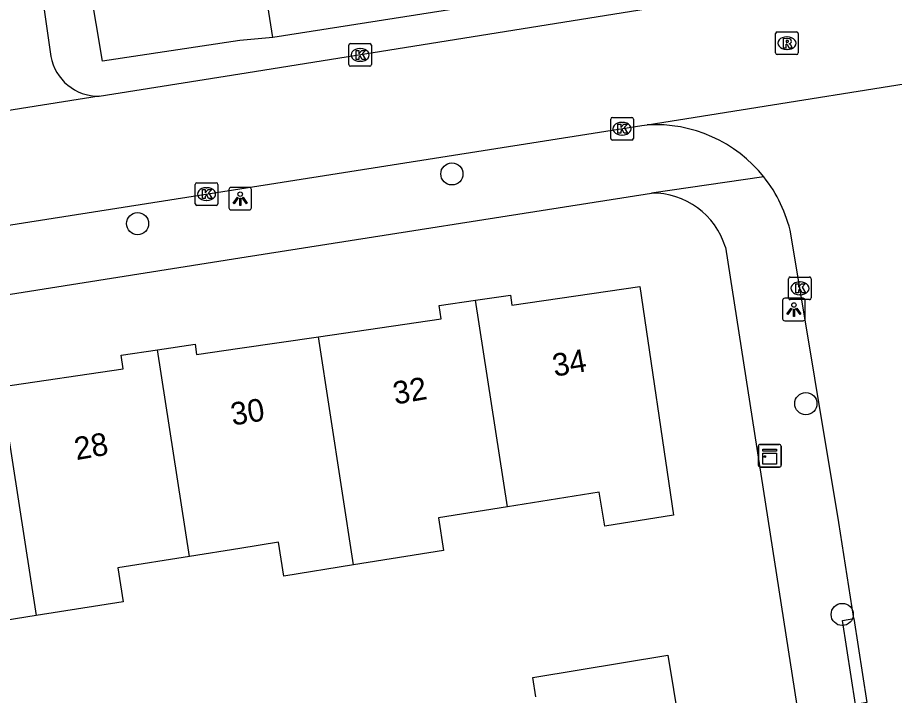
# Model space of a CAD drawing. Extents: x 160077 to 160945, y 386481 to 387498.
# Drawn here: x 160490.18 to 160528.89, y 387116.42 to 387146.34 of the extents above; entities that cross this region are included whole.
import ezdxf

# ---------------------------------------------------------------- set-up
doc = ezdxf.new("R2010")
doc.units = 0
for name, color, linetype in [('IMGEO_Boom', 7, 'Continuous'), ('IMGEO_Kast', 7, 'Continuous'), ('IMGEO_Kolk', 7, 'Continuous'), ('IMGEO_Lichtpunt', 7, 'Continuous'), ('IMGEO_Pand', 7, 'Continuous'), ('IMGEO_Pand_nummerreeks', 7, 'Continuous'), ('IMGEO_Rijbaan_lokaal_open', 7, 'Continuous'), ('IMGEO_Rioolput', 7, 'Continuous'), ('IMGEO_Voetpad_open', 7, 'Continuous')]:
    doc.layers.add(name, color=color, linetype=linetype)

msp = doc.modelspace()

# ---------------------------------------------------------------- linework, layer by layer
at = {"layer": 'IMGEO_Boom'}
for centre in [(160509.352, 387139.437), (160495.479, 387137.244), (160524.975, 387129.302), (160526.58, 387119.996)]:
    msp.add_circle(centre, 0.489, dxfattribs=at)
at = {"layer": 'IMGEO_Kast'}
for p, q in [((160522.884, 387126.577), (160522.884, 387127.418)), ((160522.884, 387127.418), (160522.884, 387126.577)), ((160522.959, 387127.502), (160523.8, 387127.502)), ((160523.8, 387127.502), (160522.959, 387127.502)), ((160523.884, 387127.427), (160523.884, 387126.586)), ((160523.884, 387126.586), (160523.884, 387127.427)), ((160523.809, 387126.502), (160522.968, 387126.502)), ((160522.968, 387126.502), (160523.809, 387126.502))]:
    msp.add_line(p, q, dxfattribs=at)
for points in [[(160523.079, 387127.292), (160523.679, 387127.292), (160523.679, 387127.207), (160523.079, 387127.207), (160523.079, 387127.292)], [(160523.079, 387127.117), (160523.679, 387127.117), (160523.679, 387126.628), (160523.079, 387126.628), (160523.079, 387127.117)]]:
    msp.add_lwpolyline(points, dxfattribs=at)
msp.add_circle((160523.163, 387126.966), 0.0377, dxfattribs=at)
for centre, start, end in [((160522.962, 387127.424), 92.4484, 184.2845), ((160522.962, 387127.424), 92.4484, 184.2845), ((160523.806, 387127.424), 2.4484, 94.2845), ((160523.806, 387127.424), 2.4484, 94.2845), ((160522.962, 387126.58), 182.4484, 274.2845), ((160522.962, 387126.58), 182.4484, 274.2845), ((160523.806, 387126.58), 272.4484, 4.2845), ((160523.806, 387126.58), 272.4484, 4.2845)]:
    msp.add_arc(centre, 0.0779, start, end, dxfattribs=at)
at = {"layer": 'IMGEO_Kolk'}
for p, q in [((160504.802, 387144.26), (160504.802, 387145.112)), ((160504.877, 387145.186), (160505.729, 387145.186)), ((160505.803, 387145.112), (160505.803, 387144.26)), ((160505.29, 387144.966), (160505.315, 387144.966)), ((160505.313, 387144.406), (160505.288, 387144.406)), ((160505.729, 387144.186), (160504.877, 387144.186)), ((160516.438, 387141.93), (160517.29, 387141.93)), ((160516.363, 387141.004), (160516.363, 387141.856)), ((160516.851, 387141.71), (160516.876, 387141.71)), ((160517.364, 387141.856), (160517.364, 387141.004)), ((160516.874, 387141.15), (160516.849, 387141.15)), ((160517.29, 387140.93), (160516.438, 387140.93)), ((160498.024, 387138.121), (160498.024, 387138.973)), ((160498.099, 387139.047), (160498.951, 387139.047)), ((160498.512, 387138.827), (160498.537, 387138.827)), ((160499.025, 387138.973), (160499.025, 387138.121)), ((160498.951, 387138.047), (160498.099, 387138.047)), ((160498.535, 387138.267), (160498.51, 387138.267)), ((160524.214, 387133.962), (160524.214, 387134.814)), ((160524.289, 387134.888), (160525.141, 387134.888)), ((160524.702, 387134.668), (160524.727, 387134.668)), ((160525.215, 387134.814), (160525.215, 387133.962)), ((160525.141, 387133.888), (160524.289, 387133.888)), ((160524.725, 387134.108), (160524.7, 387134.108))]:
    msp.add_line(p, q, dxfattribs=at)
for points in [[(160504.802, 387144.26), (160504.802, 387145.112)], [(160504.877, 387145.186), (160505.729, 387145.186)], [(160505.803, 387145.112), (160505.803, 387144.26)], [(160505.123, 387144.886), (160505.246, 387144.886), (160505.246, 387144.735), (160505.376, 387144.886), (160505.54, 387144.886), (160505.394, 387144.735), (160505.547, 387144.486), (160505.395, 387144.486), (160505.31, 387144.65), (160505.246, 387144.583), (160505.246, 387144.486), (160505.123, 387144.486), (160505.123, 387144.886)], [(160505.729, 387144.186), (160504.877, 387144.186)], [(160516.438, 387141.93), (160517.29, 387141.93)], [(160516.363, 387141.004), (160516.363, 387141.856)], [(160516.684, 387141.63), (160516.807, 387141.63), (160516.807, 387141.479), (160516.937, 387141.63), (160517.101, 387141.63), (160516.955, 387141.479), (160517.108, 387141.23), (160516.956, 387141.23), (160516.871, 387141.394), (160516.807, 387141.327), (160516.807, 387141.23), (160516.684, 387141.23), (160516.684, 387141.63)], [(160517.364, 387141.856), (160517.364, 387141.004)], [(160517.29, 387140.93), (160516.438, 387140.93)], [(160498.024, 387138.121), (160498.024, 387138.973)], [(160498.099, 387139.047), (160498.951, 387139.047)], [(160499.025, 387138.973), (160499.025, 387138.121)], [(160498.345, 387138.747), (160498.468, 387138.747), (160498.468, 387138.596), (160498.598, 387138.747), (160498.762, 387138.747), (160498.616, 387138.596), (160498.769, 387138.347), (160498.617, 387138.347), (160498.532, 387138.511), (160498.468, 387138.444), (160498.468, 387138.347), (160498.345, 387138.347), (160498.345, 387138.747)], [(160498.951, 387138.047), (160498.099, 387138.047)], [(160524.214, 387133.962), (160524.214, 387134.814)], [(160524.289, 387134.888), (160525.141, 387134.888)], [(160524.535, 387134.588), (160524.658, 387134.588), (160524.658, 387134.437), (160524.788, 387134.588), (160524.952, 387134.588), (160524.806, 387134.437), (160524.959, 387134.188), (160524.807, 387134.188), (160524.722, 387134.352), (160524.658, 387134.285), (160524.658, 387134.188), (160524.535, 387134.188), (160524.535, 387134.588)], [(160525.215, 387134.814), (160525.215, 387133.962)], [(160525.141, 387133.888), (160524.289, 387133.888)]]:
    msp.add_lwpolyline(points, dxfattribs=at)
for centre, start, end in [((160504.879, 387145.11), 91.552, 178.448), ((160504.879, 387145.11), 91.552, 178.448), ((160505.727, 387145.11), 1.552, 88.448), ((160505.727, 387145.11), 1.552, 88.448), ((160504.879, 387144.262), 181.552, 268.448), ((160504.879, 387144.262), 181.552, 268.448), ((160505.727, 387144.262), 271.552, 358.448), ((160505.727, 387144.262), 271.552, 358.448), ((160516.44, 387141.854), 91.552, 178.448), ((160516.44, 387141.854), 91.552, 178.448), ((160517.288, 387141.854), 1.552, 88.448), ((160517.288, 387141.854), 1.552, 88.448), ((160516.44, 387141.006), 181.552, 268.448), ((160516.44, 387141.006), 181.552, 268.448), ((160517.288, 387141.006), 271.552, 358.448), ((160517.288, 387141.006), 271.552, 358.448), ((160498.101, 387138.971), 91.552, 178.448), ((160498.101, 387138.971), 91.552, 178.448), ((160498.949, 387138.971), 1.552, 88.448), ((160498.949, 387138.971), 1.552, 88.448), ((160498.101, 387138.123), 181.552, 268.448), ((160498.101, 387138.123), 181.552, 268.448), ((160498.949, 387138.123), 271.552, 358.448), ((160498.949, 387138.123), 271.552, 358.448), ((160524.291, 387134.812), 91.552, 178.448), ((160524.291, 387134.812), 91.552, 178.448), ((160525.139, 387134.812), 1.552, 88.448), ((160525.139, 387134.812), 1.552, 88.448), ((160524.291, 387133.964), 181.552, 268.448), ((160524.291, 387133.964), 181.552, 268.448), ((160525.139, 387133.964), 271.552, 358.448), ((160525.139, 387133.964), 271.552, 358.448)]:
    msp.add_arc(centre, 0.0765, start, end, dxfattribs=at)
for centre, major_axis, ratio, start_param, end_param in [((160505.289, 387144.686), (-0.387, 0.002), 0.722429, 4.712389, 7.853982), ((160505.314, 387144.686), (-0.39, 0.002), 0.717154, 1.570796, 4.712389), ((160516.85, 387141.43), (-0.387, 0.002), 0.722429, 4.712389, 7.853982), ((160516.875, 387141.43), (-0.39, 0.002), 0.717154, 1.570796, 4.712389), ((160498.511, 387138.547), (-0.387, 0.002), 0.722429, 4.712389, 7.853982), ((160498.536, 387138.547), (-0.39, 0.002), 0.717154, 1.570796, 4.712389), ((160524.701, 387134.388), (-0.387, 0.002), 0.722429, 4.712389, 7.853982), ((160524.726, 387134.388), (-0.39, 0.002), 0.717154, 1.570796, 4.712389)]:
    msp.add_ellipse(centre, major_axis=major_axis, ratio=ratio, start_param=start_param, end_param=end_param, dxfattribs=at)
at = {"layer": 'IMGEO_Lichtpunt'}
for p, q in [((160500.413, 387138.843), (160499.605, 387138.843)), ((160500.413, 387138.843), (160499.605, 387138.843)), ((160499.511, 387138.748), (160499.511, 387137.941)), ((160499.511, 387138.748), (160499.511, 387137.941)), ((160500.507, 387137.941), (160500.507, 387138.748)), ((160500.507, 387137.941), (160500.507, 387138.748)), ((160499.605, 387137.847), (160500.413, 387137.847)), ((160499.605, 387137.847), (160500.413, 387137.847)), ((160523.95, 387133.856), (160523.95, 387133.049)), ((160523.95, 387133.856), (160523.95, 387133.049)), ((160524.852, 387133.951), (160524.044, 387133.951)), ((160524.852, 387133.951), (160524.044, 387133.951)), ((160524.946, 387133.049), (160524.946, 387133.856)), ((160524.946, 387133.049), (160524.946, 387133.856)), ((160524.044, 387132.955), (160524.852, 387132.955)), ((160524.044, 387132.955), (160524.852, 387132.955))]:
    msp.add_line(p, q, dxfattribs=at)
for points in [[(160499.885, 387138.412), (160499.924, 387138.384), (160499.736, 387138.122), (160499.698, 387138.149), (160499.885, 387138.412)], [(160499.987, 387138.364), (160500.034, 387138.364), (160500.034, 387138.042), (160499.987, 387138.042), (160499.987, 387138.364)], [(160500.097, 387138.384), (160500.135, 387138.411), (160500.322, 387138.149), (160500.283, 387138.121), (160500.097, 387138.384)], [(160524.324, 387133.52), (160524.363, 387133.492), (160524.175, 387133.23), (160524.137, 387133.257), (160524.324, 387133.52)], [(160524.426, 387133.472), (160524.473, 387133.472), (160524.473, 387133.15), (160524.426, 387133.15), (160524.426, 387133.472)], [(160524.536, 387133.492), (160524.574, 387133.519), (160524.761, 387133.257), (160524.722, 387133.229), (160524.536, 387133.492)]]:
    msp.add_lwpolyline(points, dxfattribs=at)
for centre in [(160500.01, 387138.546), (160524.449, 387133.654)]:
    msp.add_circle(centre, 0.0994, dxfattribs=at)
for centre, start, end in [((160499.605, 387138.748), 90, 180), ((160499.605, 387138.748), 90, 180), ((160500.413, 387138.748), 0, 90), ((160500.413, 387138.748), 0, 90), ((160499.605, 387137.941), 180, 270), ((160499.605, 387137.941), 180, 270), ((160500.413, 387137.941), 270, 0), ((160500.413, 387137.941), 270, 360), ((160524.044, 387133.856), 90, 180), ((160524.044, 387133.856), 90, 180), ((160524.852, 387133.856), 0, 90), ((160524.852, 387133.856), 0, 90), ((160524.044, 387133.049), 180, 270), ((160524.044, 387133.049), 180, 270), ((160524.852, 387133.049), 270, 0), ((160524.852, 387133.049), 270, 360)]:
    msp.add_arc(centre, 0.0946, start, end, dxfattribs=at)
at = {"layer": 'IMGEO_Pand'}
for points in [[(160501.448, 387145.45), (160500.254, 387153.028)], [(160516.768, 387147.865), (160501.448, 387145.45)], [(160510.391, 387133.864), (160511.937, 387134.092), (160512.004, 387133.638), (160517.654, 387134.469), (160519.139, 387124.384), (160516.096, 387123.899), (160515.858, 387125.391), (160511.8, 387124.743)], [(160503.459, 387132.251), (160508.876, 387133.049), (160508.791, 387133.629), (160510.391, 387133.864)], [(160511.8, 387124.743), (160510.391, 387133.864)], [(160496.365, 387131.68), (160498.02, 387131.924), (160498.088, 387131.461), (160500, 387131.742), (160503.459, 387132.251)], [(160505.014, 387122.181), (160503.459, 387132.251)], [(160489.438, 387130.043), (160494.84, 387130.838), (160494.751, 387131.443), (160496.365, 387131.68)], [(160497.775, 387122.556), (160496.365, 387131.68)], [(160489.438, 387130.043), (160490.998, 387119.945)], [(160511.8, 387124.743), (160508.757, 387124.257), (160508.988, 387122.816), (160505.014, 387122.181)], [(160505.014, 387122.181), (160501.937, 387121.69), (160501.699, 387123.182), (160500, 387122.911), (160497.775, 387122.556)], [(160497.775, 387122.556), (160494.608, 387122.05), (160494.847, 387120.56), (160490.998, 387119.945)], [(160490.998, 387119.945), (160487.795, 387119.434), (160487.557, 387120.926), (160483.758, 387120.32)], [(160513.063, 387116.364), (160512.923, 387117.217), (160518.89, 387118.2), (160519.39, 387115.167)]]:
    msp.add_lwpolyline(points, dxfattribs=at)
at = {"layer": 'IMGEO_Rijbaan_lokaal_open'}
for points in [[(160493.782, 387142.868), (160500, 387143.854), (160518.297, 387146.776), (160522.624, 387147.455)], [(160517.975, 387141.6), (160534.205, 387144.195), (160534.212, 387144.165)], [(160493.782, 387142.868), (160463.21, 387138.021)], [(160461.484, 387132.784), (160462.906, 387132.966), (160489.417, 387137.116), (160500, 387138.779), (160517.735, 387141.567), (160517.975, 387141.6)], [(160527.09, 387119.812), (160526.43, 387124.048), (160524.318, 387136.787)], [(160527.09, 387119.812), (160527.668, 387116.105)]]:
    msp.add_lwpolyline(points, dxfattribs=at)
for centre, radius, start, end in [((160518.325, 387135.476), 6.134, 38.5999, 93.2748), ((160518.317, 387135.471), 6.144, 12.3702, 38.5901)]:
    msp.add_arc(centre, radius, start, end, dxfattribs=at)
at = {"layer": 'IMGEO_Rioolput'}
for p, q in [((160523.641, 387144.78), (160523.641, 387145.632)), ((160523.716, 387145.706), (160524.568, 387145.706)), ((160524.129, 387145.486), (160524.154, 387145.486)), ((160524.642, 387145.632), (160524.642, 387144.78)), ((160524.568, 387144.706), (160523.716, 387144.706)), ((160524.152, 387144.926), (160524.127, 387144.926))]:
    msp.add_line(p, q, dxfattribs=at)
for points in [[(160523.641, 387144.78), (160523.641, 387145.632)], [(160523.716, 387145.706), (160524.568, 387145.706)], [(160524.23, 387145.404), (160523.978, 387145.406), (160523.978, 387145.006)], [(160524.642, 387145.632), (160524.642, 387144.78)], [(160523.978, 387145.006), (160524.102, 387145.006), (160524.102, 387145.168), (160524.113, 387145.168)], [(160524.156, 387145.325), (160524.102, 387145.325), (160524.102, 387145.244)], [(160524.102, 387145.244), (160524.154, 387145.244)], [(160524.16, 387145.139), (160524.231, 387145.006), (160524.371, 387145.006), (160524.306, 387145.132)], [(160524.568, 387144.706), (160523.716, 387144.706)]]:
    msp.add_lwpolyline(points, dxfattribs=at)
for centre, radius, start, end in [((160523.718, 387145.63), 0.0765, 91.552, 178.448), ((160523.718, 387145.63), 0.0765, 91.552, 178.448), ((160524.229, 387145.294), 0.109, 350.3612, 89.416), ((160524.566, 387145.63), 0.0765, 1.552, 88.448), ((160524.566, 387145.63), 0.0765, 1.552, 88.448), ((160524.112, 387145.115), 0.0533, 26.0293, 88.6989), ((160524.138, 387145.433), 0.19, 274.7715, 282.9687), ((160524.162, 387145.229), 0.0964, 77.0061, 93.1865), ((160524.176, 387145.286), 0.0378, 276.6634, 79.6772), ((160524.227, 387145.294), 0.112, 277.5842, 350.9817), ((160524.211, 387145.079), 0.108, 29.5134, 73.7905), ((160523.718, 387144.782), 0.0765, 181.552, 268.448), ((160523.718, 387144.782), 0.0765, 181.552, 268.448), ((160524.566, 387144.782), 0.0765, 271.552, 358.448), ((160524.566, 387144.782), 0.0765, 271.552, 358.448)]:
    msp.add_arc(centre, radius, start, end, dxfattribs=at)
for centre, major_axis, ratio, start_param, end_param in [((160524.128, 387145.206), (-0.387, 0.002), 0.722429, 4.712389, 7.853982), ((160524.153, 387145.206), (-0.39, 0.002), 0.717154, 1.570796, 4.712389)]:
    msp.add_ellipse(centre, major_axis=major_axis, ratio=ratio, start_param=start_param, end_param=end_param, dxfattribs=at)
at = {"layer": 'IMGEO_Voetpad_open'}
for points in [[(160501.448, 387145.45), (160500, 387145.329), (160493.933, 387144.411), (160493.093, 387149.407)], [(160491.247, 387147.408), (160491.654, 387144.624)], [(160523.119, 387139.303), (160518.16, 387138.589)], [(160456.983, 387128.917), (160500, 387135.737), (160518.16, 387138.589)], [(160521.425, 387136.208), (160524.575, 387115.974)], [(160527.668, 387116.105), (160527.174, 387116.029), (160526.596, 387119.736), (160527.09, 387119.812)]]:
    msp.add_lwpolyline(points, dxfattribs=at)
for centre, radius, start, end in [((160493.751, 387144.998), 2.13, 190.1171, 270.8248), ((160518.205, 387135.221), 3.368, 17.04, 90.7572)]:
    msp.add_arc(centre, radius, start, end, dxfattribs=at)

# ---------------------------------------------------------------- texts
at = {"layer": 'IMGEO_Pand_nummerreeks'}
for s, rotation, p in [('34', 9.8875, (160513.885, 387130.483)), ('32', 9.8875, (160506.845, 387129.255)), ('30', 9.2423, (160499.674, 387128.329)), ('28', 9.8875, (160492.778, 387126.803))]:
    msp.add_text(s, height=1, rotation=rotation, dxfattribs=at).set_placement(p)

doc.saveas('drawing.dxf')
